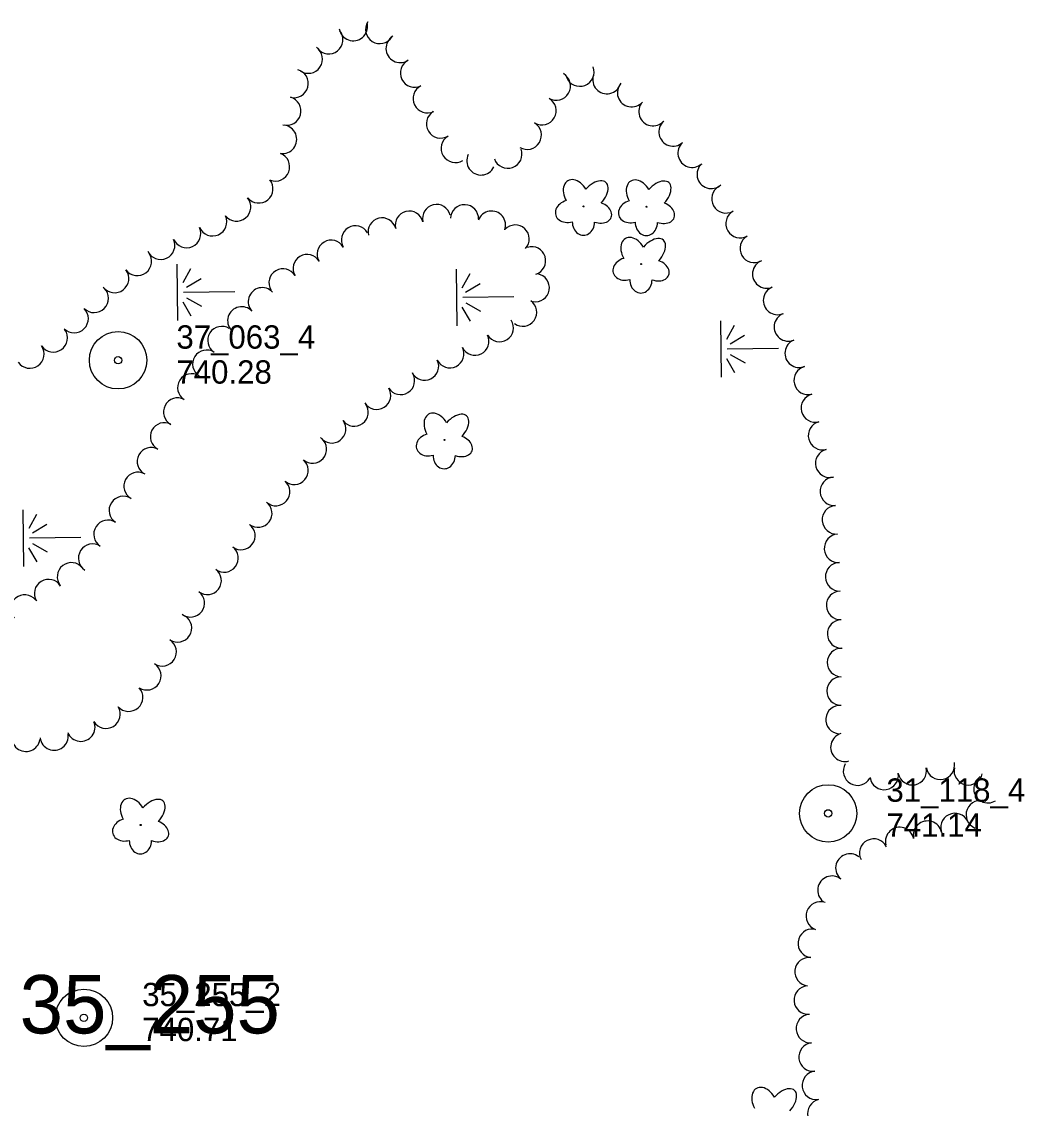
# Model space of a CAD drawing. Extents: x 589250 to 1188077, y 162953 to 363065.
# Drawn here: x 593287.5 to 593545.4, y 165362.3 to 165641.8 of the extents above; entities that cross this region are included whole.
import ezdxf

# ---------------------------------------------------------------- set-up
doc = ezdxf.new("R2010")
doc.units = 0
for name, color, linetype in [('E_LAND_TreeLine_P', 7, 'Continuous'), ('E_LAND_Vegetation', 7, 'Continuous'), ('E_MAP_PassPoints', 7, 'Continuous'), ('E_MAP_PhotoCenter', 7, 'Continuous'), ('E_WTR_Wetland', 7, 'Continuous')]:
    doc.layers.add(name, color=color, linetype=linetype)

# ---------------------------------------------------------------- blocks, each defined once
blk = doc.blocks.new('POINT_DISPLAY')
blk.add_line((0, 0), (0, 0))

msp = doc.modelspace()

# ---------------------------------------------------------------- linework, layer by layer
at = {"layer": 'E_LAND_TreeLine_P'}
for centre, radius, start, end in [((593372.82, 165640.57), 3.67, 190.2053, 10.2053), ((593379.64, 165639.82), 3.67, 147.5644, 327.5644), ((593366.5, 165637.2), 3.67, 217.8896, 37.8896), ((593384.89, 165634.93), 3.67, 121.4427, 301.4427), ((593361.23, 165632.19), 3.67, 235.2053, 55.2053), ((593388.59, 165628.6), 3.67, 116.5123, 296.5123), ((593431.08, 165628.84), 3.67, 201.299, 21.299), ((593357.58, 165625.91), 3.67, 254.9918, 74.9918), ((593425.02, 165625.25), 3.67, 240.0075, 60.0075), ((593438.07, 165626.91), 3.67, 162.308, 342.308), ((593391.87, 165622.02), 3.67, 116.4529, 296.4529), ((593444.43, 165623.54), 3.67, 138.5357, 318.5357), ((593355.68, 165618.81), 3.67, 254.9918, 74.9918), ((593421.35, 165618.89), 3.67, 240.0075, 60.0075), ((593449.93, 165618.67), 3.67, 138.5357, 318.5357), ((593395.28, 165615.52), 3.67, 121.2085, 301.2085), ((593455.09, 165613.45), 3.67, 131.9289, 311.9289), ((593354.6, 165611.54), 3.67, 261.9011, 81.9011), ((593417.55, 165612.6), 3.67, 238.7376, 58.7376), ((593399.09, 165609.23), 3.67, 121.2085, 301.2085), ((593460, 165607.98), 3.67, 131.9289, 311.9289), ((593352.78, 165604.47), 3.67, 249.2952, 69.2952), ((593405.69, 165606.02), 3.67, 154.1779, 334.1779), ((593412.55, 165607.76), 3.67, 200.1019, 20.1019), ((593464.91, 165602.52), 3.67, 131.9289, 311.9289), ((593348.49, 165598.82), 3.67, 219.2985, 39.2985), ((593468.69, 165596.24), 3.67, 119.6939, 299.6939), ((593342.8, 165594.16), 3.67, 219.2985, 39.2985), ((593394.24, 165591.18), 3.61, 13.8259, 193.8259), ((593401.44, 165591.11), 3.61, 358.1004, 178.1004), ((593336.62, 165590.33), 3.66, 204.33, 24.33), ((593380.22, 165587.73), 3.61, 13.8259, 193.8259), ((593387.23, 165589.45), 3.61, 13.8259, 193.8259), ((593408.38, 165589.48), 3.61, 339.4924, 159.4924), ((593472.33, 165589.85), 3.67, 119.6939, 299.6939), ((593329.94, 165587.31), 3.66, 204.33, 24.33), ((593373.35, 165585.67), 3.61, 30.6651, 210.6651), ((593414.48, 165585.89), 3.61, 317.2117, 137.2117), ((593323.26, 165584.29), 3.66, 204.33, 24.33), ((593367.14, 165581.99), 3.61, 30.6651, 210.6651), ((593475.97, 165583.47), 3.67, 119.6939, 299.6939), ((593418.71, 165580.3), 3.61, 287.3303, 107.3303), ((593317.26, 165580.14), 3.66, 217.0474, 37.0474), ((593360.93, 165578.31), 3.61, 30.6651, 210.6651), ((593479.19, 165576.89), 3.67, 112.2058, 292.2058), ((593311.41, 165575.73), 3.66, 217.0474, 37.0474), ((593354.72, 165574.63), 3.61, 30.6651, 210.6651), ((593419.65, 165573.33), 3.61, 260.4381, 80.4381), ((593306.16, 165570.62), 3.66, 225.2533, 45.2533), ((593349.39, 165569.77), 3.61, 42.8805, 222.8805), ((593481.97, 165570.08), 3.67, 112.2058, 292.2058), ((593344.1, 165564.86), 3.61, 42.8805, 222.8805), ((593416.4, 165567.06), 3.61, 234.4891, 54.4891), ((593301, 165565.42), 3.66, 225.2533, 45.2533), ((593484.75, 165563.28), 3.67, 112.2058, 292.2058), ((593338.97, 165559.81), 3.61, 57.5364, 237.5364), ((593410.42, 165563.06), 3.61, 212.5704, 32.5704), ((593295.64, 165560.46), 3.66, 214.6604, 34.6604), ((593404.12, 165559.57), 3.61, 206.3688, 26.3688), ((593289.61, 165556.29), 3.66, 214.6604, 34.6604), ((593335.1, 165553.72), 3.61, 57.5364, 237.5364), ((593397.65, 165556.36), 3.61, 206.3688, 26.3688), ((593487.53, 165556.48), 3.67, 112.2058, 292.2058), ((593391.18, 165553.15), 3.61, 206.3688, 26.3688), ((593489.85, 165549.52), 3.67, 104.558, 284.558), ((593331.22, 165547.63), 3.61, 57.5364, 237.5364), ((593384.99, 165549.45), 3.61, 211.7067, 31.7067), ((593378.85, 165545.66), 3.61, 211.7067, 31.7067), ((593327.59, 165541.4), 3.61, 62.1325, 242.1325), ((593373.06, 165541.34), 3.61, 216.885, 36.885), ((593491.7, 165542.41), 3.67, 104.558, 284.558), ((593324.22, 165535.02), 3.61, 62.1325, 242.1325), ((593367.29, 165537.01), 3.61, 216.885, 36.885), ((593493.54, 165535.3), 3.67, 104.558, 284.558), ((593320.84, 165528.64), 3.61, 62.1325, 242.1325), ((593362.33, 165531.81), 3.61, 229.2465, 49.2465), ((593495.39, 165528.19), 3.67, 104.558, 284.558), ((593357.61, 165526.34), 3.61, 229.2465, 49.2465), ((593317.39, 165522.3), 3.61, 61.3852, 241.3852), ((593496.58, 165520.97), 3.67, 94.1494, 274.1494), ((593352.9, 165520.87), 3.61, 229.2465, 49.2465), ((593313.65, 165516.07), 3.65, 57.2652, 237.2652), ((593348.3, 165515.32), 3.61, 233.0573, 53.0573), ((593497.11, 165513.64), 3.67, 94.1494, 274.1494), ((593309.7, 165509.92), 3.65, 57.2652, 237.2652), ((593343.96, 165509.55), 3.61, 233.0573, 53.0573), ((593497.65, 165506.31), 3.67, 94.1494, 274.1494), ((593305.75, 165503.78), 3.65, 57.2652, 237.2652), ((593339.62, 165503.78), 3.61, 233.0573, 53.0573), ((593300.31, 165498.98), 3.65, 37.9074, 217.9074), ((593497.94, 165498.97), 3.67, 91.949, 271.949), ((593335.28, 165498.01), 3.61, 233.0573, 53.0573), ((593294.42, 165494.68), 3.65, 31.5271, 211.5271), ((593288.32, 165490.68), 3.65, 40.3026, 220.3026), ((593330.94, 165492.24), 3.61, 233.0573, 53.0573), ((593498.19, 165491.63), 3.67, 91.949, 271.949), ((593327.61, 165485.82), 3.65, 237.3428, 57.3428), ((593498.44, 165484.28), 3.67, 91.949, 271.949), ((593323.67, 165479.67), 3.65, 237.3428, 57.3428), ((593498.41, 165476.94), 3.67, 89.2551, 269.2551), ((593319.73, 165473.51), 3.65, 237.3428, 57.3428), ((593498.32, 165469.59), 3.67, 89.2551, 269.2551), ((593315.04, 165468), 3.65, 221.8247, 41.8247), ((593309.21, 165463.63), 3.65, 211.3222, 31.3222), ((593498.04, 165462.25), 3.67, 85.3026, 265.3026), ((593302.74, 165460.29), 3.65, 202.5444, 22.5444), ((593288.61, 165457.69), 3.65, 171.0154, 351.0154), ((593295.85, 165458.01), 3.65, 187.724, 7.724), ((593499.29, 165455.12), 3.67, 106.3358, 286.3358), ((593523.84, 165450.5), 3.67, 191.0478, 11.0478), ((593502.54, 165448.99), 3.67, 149.7792, 329.7792), ((593509.38, 165447.87), 3.67, 188.6501, 8.6501), ((593516.63, 165449.09), 3.67, 191.0478, 11.0478), ((593531.03, 165449.09), 3.67, 168.0626, 348.0626), ((593536.08, 165444.48), 3.67, 122.5024, 302.5024), ((593534.13, 165437.75), 3.67, 67.8108, 247.8108), ((593527.6, 165434.47), 3.67, 25.9441, 205.9441), ((593513.38, 165430.88), 3.67, 12.7735, 192.7735), ((593520.55, 165432.5), 3.67, 12.7735, 192.7735), ((593506.71, 165427.89), 3.67, 26.7964, 206.7964), ((593500.57, 165424.06), 3.67, 51.0988, 231.0988), ((593495.96, 165418.34), 3.67, 51.0988, 231.0988), ((593492.97, 165411.7), 3.67, 70.0475, 250.0475), ((593490.89, 165404.7), 3.67, 83.7417, 263.7417), ((593490.08, 165397.39), 3.67, 83.7417, 263.7417), ((593489.86, 165390.08), 3.67, 94.3759, 274.3759), ((593490.42, 165382.75), 3.67, 94.3759, 274.3759), ((593491.11, 165375.44), 3.67, 96.755, 276.755), ((593491.97, 165368.14), 3.67, 96.755, 276.755), ((593493.39, 165360.92), 3.7, 103.3322, 283.3322)]:
    msp.add_arc(centre, radius, start, end, dxfattribs=at)
at = {"layer": 'E_LAND_Vegetation'}
for centre in [(593432.07, 165594.27), (593448.27, 165594.19), (593446.87, 165579.42), (593396.25, 165534.21), (593318.12, 165435.13)]:
    msp.add_circle(centre, 0.128, dxfattribs=at)
for centre, major_axis, ratio in [((593430.12, 165597.22), (2.1, -3.66), 0.691916), ((593434.63, 165596.91), (-3.16, -3.55), 0.560249), ((593446.32, 165597.14), (2.1, -3.66), 0.691916), ((593450.83, 165596.84), (-3.16, -3.55), 0.560249), ((593428.36, 165593.04), (3.47, 1), 0.782863), ((593435.76, 165592.7), (-3.42, 1.22), 0.716896), ((593444.57, 165592.97), (3.47, 1), 0.782863), ((593451.96, 165592.63), (-3.42, 1.22), 0.716896), ((593432.02, 165590.29), (0.04, 3.45), 0.832022), ((593448.22, 165590.21), (0.04, 3.45), 0.832022), ((593444.92, 165582.36), (2.1, -3.66), 0.691916), ((593449.43, 165582.06), (-3.16, -3.55), 0.560249), ((593443.17, 165578.19), (3.47, 1), 0.782863), ((593450.57, 165577.85), (-3.42, 1.22), 0.716896), ((593446.82, 165575.44), (0.04, 3.45), 0.832022), ((593394.3, 165537.15), (2.1, -3.66), 0.691916), ((593398.81, 165536.85), (-3.16, -3.55), 0.560249), ((593392.55, 165532.98), (3.47, 1), 0.782863), ((593399.94, 165532.64), (-3.42, 1.22), 0.716896), ((593396.2, 165530.23), (0.04, 3.45), 0.832022), ((593316.17, 165438.07), (2.1, -3.66), 0.691916), ((593320.69, 165437.77), (-3.16, -3.55), 0.560249), ((593314.42, 165433.9), (3.47, 1), 0.782863), ((593321.82, 165433.56), (-3.42, 1.22), 0.716896), ((593318.07, 165431.14), (0.04, 3.45), 0.832022), ((593478.61, 165363.68), (2.06, -3.68), 0.691916), ((593483.12, 165363.34), (-3.19, -3.52), 0.560249)]:
    msp.add_ellipse(centre, major_axis=major_axis, ratio=ratio, start_param=1.570796, end_param=4.712389, dxfattribs=at)
at = {"layer": 'E_MAP_PassPoints'}
for centre, radius in [((593312.31, 165554.69), 7.38), ((593312.31, 165554.69), 7.38), ((593312.31, 165554.69), 0.945), ((593312.31, 165554.69), 0.945), ((593494.97, 165438.12), 7.38), ((593494.97, 165438.12), 7.38), ((593494.97, 165438.12), 7.38), ((593494.97, 165438.12), 7.38), ((593494.97, 165438.12), 0.945), ((593494.97, 165438.12), 0.945), ((593494.97, 165438.12), 0.945), ((593494.97, 165438.12), 0.945), ((593303.52, 165385.53), 7.38), ((593303.52, 165385.53), 7.38), ((593303.52, 165385.53), 0.945), ((593303.52, 165385.53), 0.945)]:
    msp.add_circle(centre, radius, dxfattribs=at)
at = {"layer": 'E_WTR_Wetland'}
for p, q in [((593327.44, 165579.45), (593327.62, 165564.89)), ((593330.97, 165578.25), (593328.96, 165574.6)), ((593399.24, 165578.12), (593399.43, 165563.56)), ((593402.77, 165576.92), (593400.77, 165573.27)), ((593329.89, 165573.53), (593333.65, 165575.74)), ((593401.7, 165572.2), (593405.46, 165574.41)), ((593342.36, 165572.34), (593329.15, 165572.17)), ((593331.13, 165566.07), (593329.03, 165569.67)), ((593329.93, 165570.77), (593333.75, 165568.65)), ((593414.16, 165571.01), (593400.96, 165570.84)), ((593401.73, 165569.44), (593405.55, 165567.32)), ((593402.93, 165564.74), (593400.83, 165568.34)), ((593467.28, 165564.87), (593467.46, 165550.31)), ((593470.81, 165563.66), (593468.8, 165560.01)), ((593469.73, 165558.94), (593473.49, 165561.16)), ((593482.2, 165557.75), (593468.99, 165557.58)), ((593470.97, 165551.49), (593468.87, 165555.09)), ((593469.77, 165556.18), (593473.59, 165554.07)), ((593287.79, 165516.23), (593287.98, 165501.67)), ((593291.33, 165515.02), (593289.32, 165511.37)), ((593290.25, 165510.3), (593294.01, 165512.52)), ((593302.71, 165509.11), (593289.51, 165508.94)), ((593290.29, 165507.54), (593294.1, 165505.43)), ((593291.48, 165502.85), (593289.38, 165506.45))]:
    msp.add_line(p, q, dxfattribs=at)

# ---------------------------------------------------------------- block references
at = {"layer": 'E_WTR_Wetland', "rotation": 89.2570511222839}
for p in [(593327.52, 165572.61), (593327.53, 165572.13), (593327.53, 165572.06), (593329.15, 165572.17), (593330.41, 165572.18), (593399.33, 165571.28), (593399.33, 165570.79), (593399.34, 165570.73), (593400.96, 165570.84), (593402.22, 165570.85), (593467.36, 165558.03), (593467.37, 165557.54), (593467.37, 165557.48), (593468.99, 165557.58), (593470.25, 165557.6), (593287.88, 165509.39), (593287.89, 165508.9), (593287.89, 165508.84), (593289.51, 165508.94), (593290.77, 165508.96)]:
    msp.add_blockref('POINT_DISPLAY', p, dxfattribs=at)

# ---------------------------------------------------------------- texts
at = {"layer": 'E_MAP_PassPoints'}
for s, p in [('37_063_4', (593327.31, 165557.68)), ('37_063_4', (593327.31, 165557.68)), ('740.28', (593327.31, 165548.68)), ('740.28', (593327.31, 165548.68)), ('31_118_4', (593509.97, 165441.11)), ('31_118_4', (593509.97, 165441.11)), ('31_118_4', (593509.97, 165441.11)), ('31_118_4', (593509.97, 165441.11)), ('741.14', (593509.97, 165432.11)), ('741.14', (593509.97, 165432.11)), ('741.14', (593509.97, 165432.11)), ('741.14', (593509.97, 165432.11)), ('35_255_2', (593318.52, 165388.52)), ('35_255_2', (593318.52, 165388.52)), ('740.71', (593318.52, 165379.52)), ('740.71', (593318.52, 165379.52))]:
    msp.add_text(s, height=6, dxfattribs=at).set_placement(p)
at = {"layer": 'E_MAP_PhotoCenter'}
msp.add_text('35_255', height=15, dxfattribs=at).set_placement((593286.99, 165381.51))
msp.add_text('35_255', height=15, dxfattribs=at).set_placement((593286.99, 165381.51))

doc.saveas('drawing.dxf')
